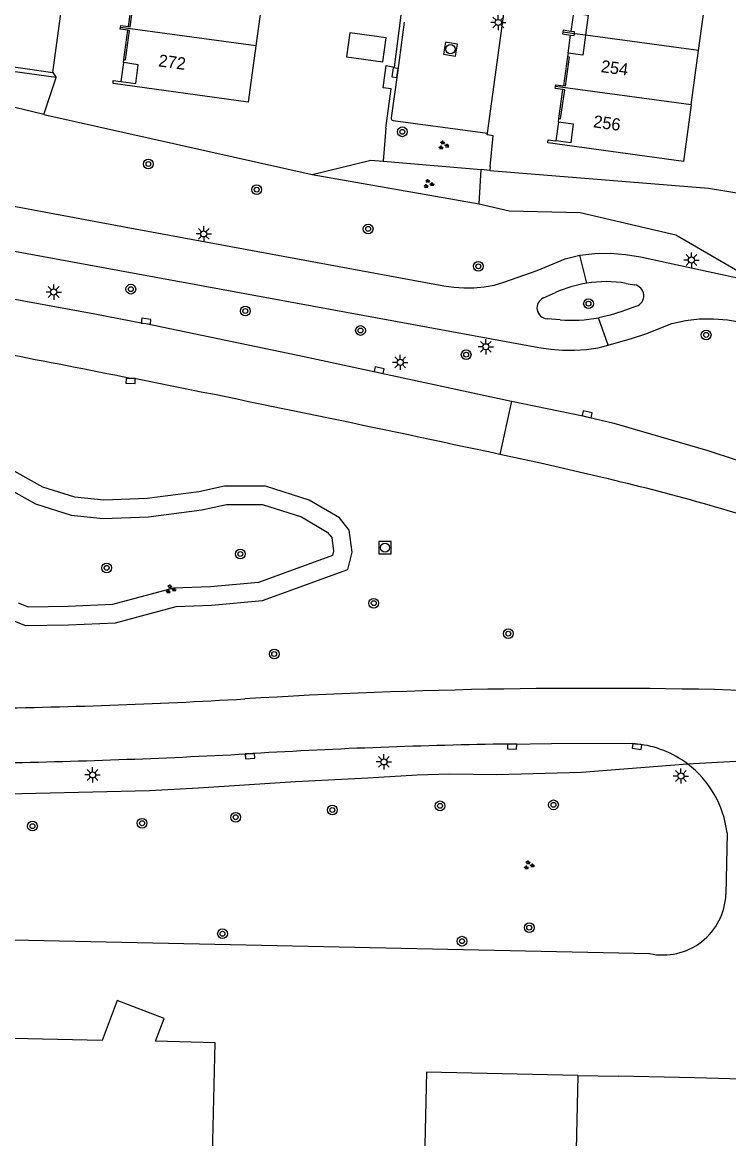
# Model space of a CAD drawing. Extents: x 132999 to 136000, y 398499 to 400501.
# Drawn here: x 134774.1 to 134832, y 399110.6 to 399202.1 of the extents above; entities that cross this region are included whole.
import ezdxf

# ---------------------------------------------------------------- set-up
doc = ezdxf.new("R2010")
doc.units = 0
for name, color, linetype in [('gg-afsc-erfafscheiding', 7, 'Continuous'), ('gg-afsc-hekwerk', 7, 'Continuous'), ('gg-afsc-muur', 7, 'Continuous'), ('gg-anno-huisnummerreeks BGT', 7, 'Continuous'), ('gg-bbg-gedigitaliseerde bebouwing', 7, 'Continuous'), ('gg-bbg-gedigitaliseerde bijgebouw', 7, 'Continuous'), ('gg-bbg-hoofdgebouw', 7, 'Continuous'), ('gg-bbg-onder overbouw', 7, 'Continuous'), ('gg-bbg-pand overbouw', 7, 'Continuous'), ('gg-bbg-pilaar onder overbouw', 7, 'Continuous'), ('gg-bbg-pilaar pand', 7, 'Continuous'), ('gg-bbg-tussenscheiding', 7, 'Continuous'), ('gg-bbg-tussenscheiding niveau 01', 7, 'Continuous'), ('gg-knt-verharding', 7, 'Continuous'), ('gt-grn-groengrens', 7, 'Continuous'), ('gt-grn-weggrens', 7, 'Continuous'), ('gt-grn-weggrens revisie', 7, 'Continuous'), ('gt-symb-boom', 7, 'Continuous'), ('gt-symb-groenvak', 7, 'Continuous'), ('gt-symb-kolk', 7, 'Continuous'), ('gt-symb-lichtmast', 7, 'Continuous'), ('gt-symb-rioolschacht', 7, 'Continuous')]:
    doc.layers.add(name, color=color, linetype=linetype)

# ---------------------------------------------------------------- blocks, each defined once
blk = doc.blocks.new('gt0-BOOM')
at = {"layer": 'gt-symb-boom'}
for radius in [0.4, 0.2]:
    blk.add_circle((0, 0), radius, dxfattribs=at)
blk = doc.blocks.new('gt0-LMAST')
at = {"layer": 'gt-symb-lichtmast'}
for p, q in [((-0.182, 0.173), (-0.447, 0.438)), ((-0.005, 0.246), (-0.005, 0.621)), ((0.172, 0.173), (0.437, 0.438)), ((-0.255, -0.004), (-0.63, -0.004)), ((-0.182, -0.181), (-0.447, -0.446)), ((-0.005, -0.254), (-0.005, -0.629)), ((0.437, -0.446), (0.172, -0.181)), ((0.245, -0.004), (0.62, -0.004))]:
    blk.add_line(p, q, dxfattribs=at)
blk.add_circle((-0.005, -0.004), 0.25, dxfattribs=at)
blk = doc.blocks.new('gt0-GRVAK')
at = {"layer": 'gt-symb-groenvak'}
for p, q in [((-0.11, 0.189), (-0.228, 0.24)), ((-0.182, 0.153), (0.088, 0.153)), ((-0.091, 0.211), (-0.156, 0.322)), ((-0.047, 0.214), (-0.047, 0.393)), ((-0.004, 0.211), (0.061, 0.322)), ((0.015, 0.189), (0.133, 0.24)), ((0.262, -0.052), (0.197, 0.059)), ((0.305, -0.049), (0.305, 0.13)), ((0.349, -0.052), (0.414, 0.059)), ((-0.245, -0.228), (-0.363, -0.177)), ((-0.318, -0.264), (-0.047, -0.264)), ((-0.226, -0.206), (-0.291, -0.095)), ((-0.183, -0.203), (-0.183, -0.024)), ((-0.139, -0.206), (-0.074, -0.095)), ((-0.12, -0.228), (-0.002, -0.177)), ((0.243, -0.074), (0.125, -0.023)), ((0.17, -0.11), (0.441, -0.11)), ((0.368, -0.074), (0.486, -0.023))]:
    blk.add_line(p, q, dxfattribs=at)
blk = doc.blocks.new('gt0-RS')
at = {"layer": 'gt-symb-rioolschacht'}
blk.add_lwpolyline([(-0.5, -0.5), (0.5, -0.5), (0.5, 0.5), (-0.5, 0.5)], close=True, dxfattribs=at)
blk.add_circle((0, 0), 0.375, dxfattribs=at)
blk = doc.blocks.new('gt0-KOLK')
at = {"layer": 'gt-symb-kolk'}
blk.add_lwpolyline([(0, 0), (0.375, 0), (0.375, 0.4), (-0.375, 0.4), (-0.375, 0), (0, 0)], dxfattribs=at)

msp = doc.modelspace()

# ---------------------------------------------------------------- linework, layer by layer
at = {"layer": 'gg-afsc-erfafscheiding'}
for points in [[(134803.881, 399193.429), (134804.302, 399196.633), (134803.658, 399196.718), (134803.901, 399198.567), (134804.579, 399198.417), (134805.148, 399202.686)], [(134812.408, 399189.967), (134830.311, 399188.508), (134835.162, 399187.707)]]:
    msp.add_lwpolyline(points, dxfattribs=at)
at = {"layer": 'gg-afsc-hekwerk'}
for p, q in [((134802.638, 399190.804), (134803.651, 399190.718)), ((134803.651, 399190.718), (134811.693, 399190.037)), ((134829.19, 399115.61), (134822.919, 399115.741))]:
    msp.add_line(p, q, dxfattribs=at)
msp.add_lwpolyline([(134776.857, 399197.58), (134768.088, 399198.763), (134769.243, 399207.26)], dxfattribs=at)
at = {"layer": 'gg-afsc-muur'}
for p, q in [((134819.62, 399115.81), (134822.919, 399115.741)), ((134837.357, 399115.408), (134829.19, 399115.61))]:
    msp.add_line(p, q, dxfattribs=at)
at = {"layer": 'gg-bbg-gedigitaliseerde bebouwing'}
msp.add_lwpolyline([(134819.62, 399115.81), (134819.46, 399108.52), (134813.61, 399108.65), (134812.95, 399078.35), (134768.839, 399079.318)], dxfattribs=at)
at = {"layer": 'gg-bbg-gedigitaliseerde bijgebouw'}
msp.add_lwpolyline([(134803.637, 399198.853), (134803.907, 399200.835), (134800.934, 399201.24), (134800.665, 399199.258), (134803.637, 399198.853)], dxfattribs=at)
at = {"layer": 'gg-bbg-hoofdgebouw'}
for p, q in [((134793.825, 399204.63), (134793.218, 399200.171)), ((134829.504, 399199.784), (134830.109, 399204.247)), ((134782.38, 399198.79), (134782.416, 399199.053)), ((134818.81, 399199.56), (134818.774, 399199.298)), ((134828.9, 399195.324), (134829.504, 399199.784)), ((134818.03, 399193.94), (134818.066, 399194.202))]:
    msp.add_line(p, q, dxfattribs=at)
for points in [[(134782.139, 399201.679), (134782.161, 399201.827), (134782.765, 399201.742)], [(134782.739, 399201.447), (134782.116, 399201.531), (134782.139, 399201.679)], [(134793.218, 399200.171), (134792.59, 399195.56), (134781.52, 399197.07), (134781.54, 399197.33), (134782.17, 399197.244)], [(134818.398, 399196.588), (134817.761, 399196.677), (134817.782, 399196.831)], [(134817.782, 399196.831), (134817.802, 399196.984), (134818.44, 399196.896)], [(134828.9, 399195.324), (134828.27, 399190.68), (134817.16, 399192.22), (134817.19, 399192.48), (134817.82, 399192.394)], [(134819.62, 399115.81), (134807.2, 399116.07), (134807.05, 399108.901), (134789.67, 399109.3), (134789.89, 399118.49), (134785, 399118.61), (134785.71, 399120.49), (134781.85, 399121.94), (134780.63, 399118.68), (134764.72, 399119.04), (134765.42, 399120.94), (134761.55, 399122.39), (134760.52, 399119.61), (134749.06, 399119.86), (134748.82, 399107.75), (134745.62, 399109.08), (134741.79, 399099.39), (134738.8, 399099.45), (134738.68, 399095.34), (134740.21, 399095.31), (134738.26, 399090.37)]]:
    msp.add_lwpolyline(points, dxfattribs=at)
at = {"layer": 'gg-bbg-onder overbouw'}
for points in [[(134782.765, 399201.742), (134782.919, 399201.72), (134783.255, 399204.115), (134783.102, 399204.136)], [(134819.26, 399202.86), (134820.47, 399202.69), (134820.24, 399201.039)], [(134782.416, 399199.053), (134782.554, 399199.034), (134782.878, 399201.428), (134782.739, 399201.447)], [(134820.24, 399201.039), (134820.01, 399199.39), (134818.81, 399199.56)], [(134818.774, 399199.298), (134818.912, 399199.278), (134818.579, 399196.877), (134818.44, 399196.896)], [(134782.17, 399197.244), (134783.38, 399197.08), (134783.59, 399198.62), (134782.38, 399198.79)], [(134818.066, 399194.202), (134818.205, 399194.183), (134818.536, 399196.569), (134818.398, 399196.588)], [(134818.03, 399193.94), (134819.24, 399193.78), (134819.03, 399192.23), (134817.82, 399192.394)]]:
    msp.add_lwpolyline(points, dxfattribs=at)
at = {"layer": 'gg-bbg-pand overbouw'}
for p, q in [((134783.102, 399204.136), (134782.765, 399201.742)), ((134819.26, 399202.86), (134819.052, 399201.351)), ((134782.416, 399199.053), (134782.739, 399201.447)), ((134818.81, 399199.56), (134819.016, 399201.051)), ((134818.774, 399199.298), (134818.44, 399196.896)), ((134782.38, 399198.79), (134782.17, 399197.244)), ((134818.066, 399194.202), (134818.398, 399196.588)), ((134818.03, 399193.94), (134817.82, 399192.394))]:
    msp.add_line(p, q, dxfattribs=at)
at = {"layer": 'gg-bbg-pilaar onder overbouw'}
for points in [[(134819.016, 399201.051), (134819.31, 399201.01), (134819.331, 399201.16)], [(134819.331, 399201.16), (134819.351, 399201.31), (134819.052, 399201.351)]]:
    msp.add_lwpolyline(points, dxfattribs=at)
at = {"layer": 'gg-bbg-pilaar pand'}
for points in [[(134818.39, 399201.29), (134818.369, 399201.14), (134819.016, 399201.051)], [(134819.052, 399201.351), (134818.41, 399201.44), (134818.39, 399201.29)]]:
    msp.add_lwpolyline(points, dxfattribs=at)
at = {"layer": 'gg-bbg-tussenscheiding'}
for p, q in [((134793.218, 399200.171), (134782.139, 399201.679)), ((134819.331, 399201.16), (134818.39, 399201.29)), ((134829.504, 399199.784), (134820.24, 399201.039)), ((134828.9, 399195.324), (134817.782, 399196.831))]:
    msp.add_line(p, q, dxfattribs=at)
at = {"layer": 'gg-bbg-tussenscheiding niveau 01'}
msp.add_line((134820.24, 399201.039), (134819.331, 399201.16), dxfattribs=at)
at = {"layer": 'gg-knt-verharding'}
for p, q in [((134769.096, 399199.066), (134776.592, 399197.974)), ((134804.467, 399194.05), (134812.203, 399193.012)), ((134759.414, 399189.608), (134782.586, 399185.324)), ((134823.563, 399180.709), (134824.271, 399180.59)), ((134816.793, 399179.508), (134817.785, 399179.957)), ((134818.158, 399177.718), (134817.095, 399177.798)), ((134783.261, 399172.915), (134782.96, 399172.916)), ((134792.496, 399142.159), (134792.966, 399142.181)), ((134828.6, 399141.337), (134838.657, 399141.878)), ((134831.84, 399135.697), (134831.75, 399130.641)), ((134742.661, 399127.598), (134825.501, 399125.794))]:
    msp.add_line(p, q, dxfattribs=at)
for points in [[(134776.592, 399197.974), (134781.488, 399233.909), (134782.305, 399233.798)], [(134812.203, 399193.012), (134817.129, 399228.99), (134818.131, 399228.857)], [(134805.387, 399202.099), (134804.829, 399197.945), (134804.312, 399194.266)], [(134812.439, 399190.279), (134812.687, 399192.8), (134812.183, 399192.876), (134812.203, 399193.012)], [(134782.586, 399185.324), (134808.62, 399180.5), (134809.443, 399180.382), (134810.272, 399180.327), (134811.103, 399180.337), (134811.93, 399180.412), (134812.746, 399180.563), (134813.54, 399180.803), (134816.276, 399181.763), (134818.569, 399182.723), (134819.78, 399183.007)], [(134769.09, 399184.135), (134816.43, 399175.46), (134817.394, 399175.316), (134818.365, 399175.241), (134819.339, 399175.233), (134820.312, 399175.294), (134821.275, 399175.435), (134822.107, 399175.637)], [(134819.78, 399183.007), (134821.019, 399183.145), (134822.265, 399183.169), (134823.508, 399183.077), (134824.738, 399182.87), (134838.87, 399179.82)], [(134768.358, 399180.353), (134780.031, 399178.215), (134783.97, 399177.434), (134784.21, 399177.405), (134797.182, 399174.72), (134814.166, 399171.059)], [(134824.42, 399178.84), (134823.209, 399178.404), (134822.267, 399178.108), (134821.301, 399177.888)], [(134822.107, 399175.637), (134824.088, 399176.21), (134825.179, 399176.572), (134827.315, 399177.426), (134828.439, 399177.675), (134829.587, 399177.791), (134830.74, 399177.804), (134831.89, 399177.713), (134833.028, 399177.52), (134869.39, 399169.71), (134891.279, 399165.678)], [(134814.166, 399171.059), (134820.017, 399169.858), (134822.568, 399169.254), (134830.274, 399167.005), (134832.583, 399166.26)], [(134821.605, 399164.799), (134816.567, 399165.973), (134813.227, 399166.691)], [(134813.985, 399142.961), (134817.461, 399143.015), (134823.864, 399143.047), (134824.494, 399142.962)]]:
    msp.add_lwpolyline(points, dxfattribs=at)
for centre, radius, start, end in [((134804.506, 399194.242), 0.195, 172.80626, 258.51963), ((134821.917, 399170.834), 10.015, 99.0313, 114.36719), ((134821.905, 399170.825), 10.022, 80.47623, 98.95403), ((134824.111, 399179.695), 0.909, 289.86047, 79.87271), ((134817.163, 399178.692), 0.896, 114.35305, 265.67821), ((134819.072, 399189.965), 12.281, 265.73337, 280.45868), ((134524.502, 397882.018), 1316.517, 78.678193, 79.601935), ((134338.26, 396955.171), 2261.949, 77.878754, 78.654006), ((134781.182, 398990.329), 179.092, 71.49022, 76.95543), ((134820.829, 398675.728), 471.797, 88.30229, 93.46421), ((134765.687, 399594.19), 448.319, 270.57814, 273.40582), ((134820.829, 398674.935), 468.076, 90.8378, 93.41266), ((134823.607, 399134.72), 8.29, 52.96171, 83.85471), ((134759.486, 399762.674), 621.393, 271.104344, 273.045157), ((134823.605, 399134.717), 8.293, 6.78585, 52.96613), ((134826.584, 399130.849), 5.17, 257.90208, 357.69539)]:
    msp.add_arc(centre, radius, start, end, dxfattribs=at)
at = {"layer": 'gt-grn-groengrens'}
for p, q in [((134775.842, 399194.549), (134776.857, 399197.58)), ((134776.592, 399197.974), (134776.857, 399197.58)), ((134775.842, 399194.549), (134797.851, 399189.634)), ((134803.881, 399193.429), (134803.651, 399190.718)), ((134797.851, 399189.634), (134802.638, 399190.804)), ((134811.518, 399187.21), (134811.693, 399190.037)), ((134812.408, 399189.967), (134811.693, 399190.037)), ((134812.439, 399190.279), (134812.408, 399189.967)), ((134797.851, 399189.634), (134811.518, 399187.21))]:
    msp.add_line(p, q, dxfattribs=at)
for points in [[(134775.842, 399194.549), (134771.96, 399195.473), (134771.565, 399194.023), (134769.987, 399193.227), (134762.337, 399196.239), (134759.837, 399199.916), (134760.476, 399206.104), (134762.032, 399209.255), (134764.448, 399211.706), (134769.243, 399207.26)], [(134811.518, 399187.21), (134813.985, 399186.639), (134819.81, 399186.526), (134827.648, 399184.695), (134834.237, 399180.86)], [(134773.031, 399153.184), (134774.333, 399152.684), (134777.876, 399152.723), (134781.71, 399152.901), (134786.696, 399154.244), (134789.592, 399154.336), (134793.771, 399154.725), (134800.758, 399157.275), (134801.122, 399158.676), (134800.868, 399160.492), (134800.078, 399161.484), (134797.584, 399162.948), (134794.006, 399164.099), (134790.653, 399164.091), (134788.541, 399163.62), (134784.314, 399163.069), (134780.769, 399162.932), (134778.401, 399163.18), (134775.77, 399164.013), (134768.805, 399167.893)], [(134768.302, 399166.456), (134775.17, 399162.63), (134778.093, 399161.704), (134780.72, 399161.429), (134784.44, 399161.573), (134788.802, 399162.141), (134790.82, 399162.591), (134793.772, 399162.598), (134796.967, 399161.571), (134799.078, 399160.332), (134799.439, 399159.878), (134799.595, 399158.764), (134799.504, 399158.414), (134793.439, 399156.201), (134789.499, 399155.834), (134786.474, 399155.738), (134781.477, 399154.392), (134777.833, 399154.223), (134774.603, 399154.187), (134773.772, 399154.506)], [(134742.189, 399139.214), (134757.566, 399138.858), (134765.913, 399138.774), (134770.527, 399138.822), (134784.518, 399139.164), (134788.513, 399139.363), (134796.463, 399139.896), (134802.41, 399140.183), (134806.452, 399140.443), (134809.092, 399140.535), (134812.986, 399140.478), (134819.926, 399140.654), (134828.6, 399141.337)]]:
    msp.add_lwpolyline(points, dxfattribs=at)
at = {"layer": 'gt-grn-weggrens'}
for p, q in [((134820.345, 399180.725), (134819.78, 399183.007)), ((134822.107, 399175.637), (134821.301, 399177.888))]:
    msp.add_line(p, q, dxfattribs=at)
at = {"layer": 'gt-grn-weggrens revisie'}
msp.add_line((134814.166, 399171.059), (134813.227, 399166.691), dxfattribs=at)

# ---------------------------------------------------------------- block references
at = {"layer": 'gt-symb-boom'}
for p in [(134805.234, 399193.125), (134784.419, 399190.486), (134793.299, 399188.386), (134802.43, 399185.17), (134811.46, 399182.106), (134782.977, 399180.234), (134820.49, 399179.04), (134792.365, 399178.438), (134801.803, 399176.845), (134830.131, 399176.484), (134810.462, 399174.866), (134791.955, 399158.537), (134781.002, 399157.395), (134802.889, 399154.501), (134813.912, 399152.008), (134794.731, 399150.339), (134799.492, 399137.56), (134808.323, 399137.898), (134817.616, 399137.98), (134783.903, 399136.475), (134791.57, 399136.966), (134774.919, 399136.239), (134790.493, 399127.419), (134815.631, 399127.92), (134810.118, 399126.809)]:
    msp.add_blockref('gt0-BOOM', p, dxfattribs=at)
at = {"layer": 'gt-symb-groenvak'}
for p in [(134808.595, 399192.015), (134807.371, 399188.864), (134786.237, 399155.647), (134815.59, 399133.034)]:
    msp.add_blockref('gt0-GRVAK', p, dxfattribs=at)
at = {"layer": 'gt-symb-kolk'}
for p, rotation in [((134804.829, 399197.945), 82.35949570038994), ((134784.21, 399177.405), -6.8336723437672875), ((134803.285, 399173.405), -12.174751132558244), ((134782.96, 399172.916), 179.5989360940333), ((134820.328, 399169.785), -13.339410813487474), ((134814.227, 399142.957), 179.02606556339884), ((134824.494, 399142.962), 171.19719554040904), ((134792.736, 399142.173), -176.67392639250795)]:
    msp.add_blockref('gt0-KOLK', p, dxfattribs=dict(at, rotation=rotation))
at = {"layer": 'gt-symb-lichtmast'}
for p in [(134813.101, 399202.085), (134788.96, 399184.766), (134828.928, 399182.621), (134776.664, 399180), (134812.079, 399175.519), (134805.06, 399174.238), (134803.727, 399141.504), (134779.846, 399140.435), (134828.064, 399140.347)]:
    msp.add_blockref('gt0-LMAST', p, dxfattribs=at)
at = {"layer": 'gt-symb-rioolschacht', "rotation": 171.5857434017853}
msp.add_blockref('gt0-RS', (134809.179, 399199.895), dxfattribs=at)
at = {"layer": 'gt-symb-rioolschacht'}
msp.add_blockref('gt0-RS', (134803.813, 399159.055), dxfattribs=at)

# ---------------------------------------------------------------- texts
at = {"layer": 'gg-anno-huisnummerreeks BGT'}
for s, rotation, p in [('272', 352.3, (134785.2, 399198.49)), ('254', 352.1, (134821.459, 399198.02)), ('256', 352.1, (134820.831, 399193.502))]:
    msp.add_text(s, height=1, rotation=rotation, dxfattribs=at).set_placement(p)

doc.saveas('drawing.dxf')
